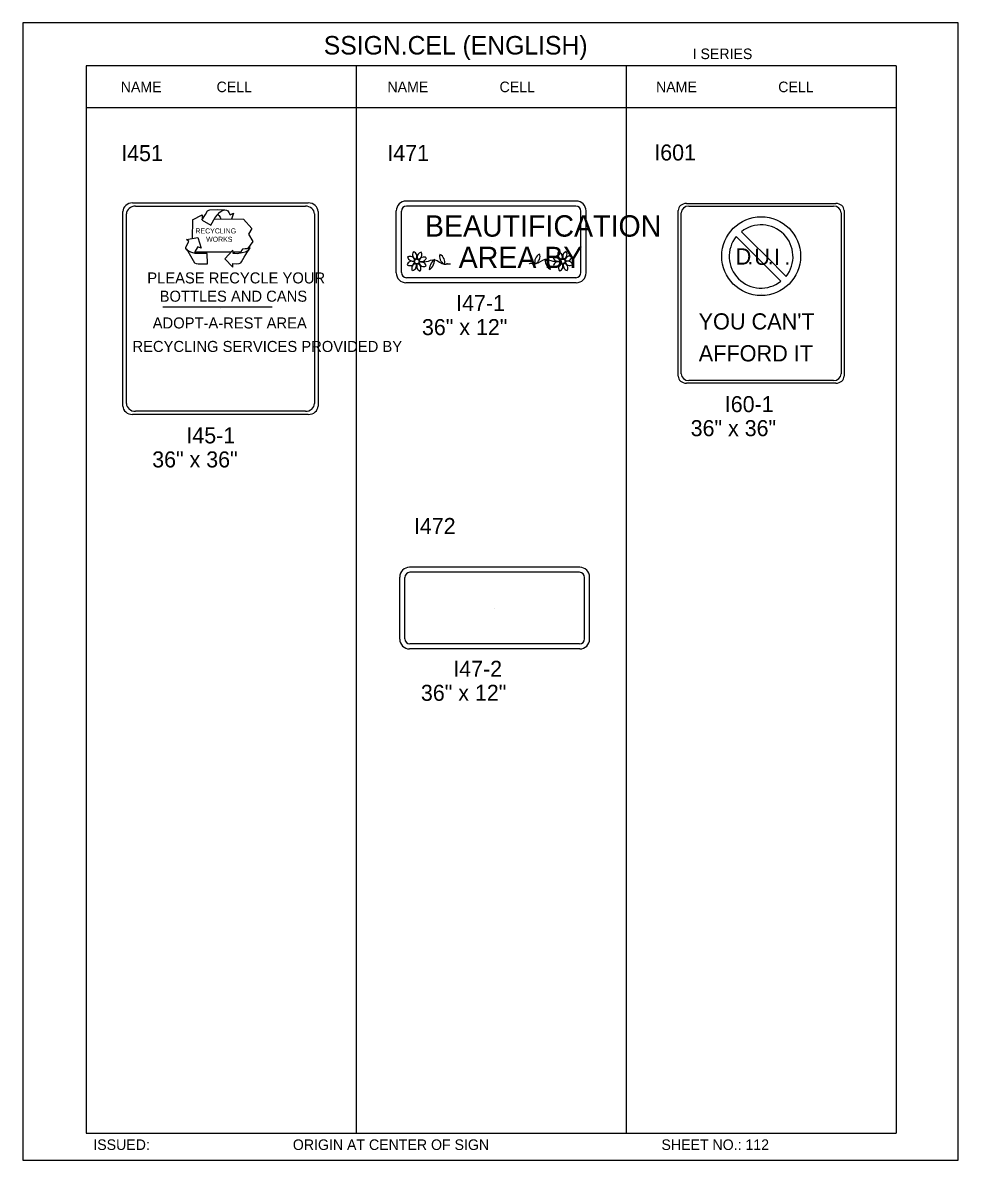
# Model space of a CAD drawing. Extents: x -5299 to 22597, y -19549 to -1808.
# Drawn here: x 14334 to 15035, y -8230 to -7378 of the extents above; entities that cross this region are included whole.
import ezdxf

# ---------------------------------------------------------------- set-up
doc = ezdxf.new("R2010")
doc.units = 0
for name, color, linetype in [('Level 1', 7, 'Continuous'), ('Level 2', 7, 'Continuous'), ('Level 3', 7, 'Continuous'), ('Level 61', 7, 'Continuous')]:
    doc.layers.add(name, color=color, linetype=linetype)

msp = doc.modelspace()

# ---------------------------------------------------------------- linework, layer by layer
at = {"layer": 'Level 1'}
for p, q in [((14988.941, -7410.002), (14381.924, -7410.002)), ((14381.924, -7410.002), (14381.924, -8210.002)), ((14584.263, -7410.002), (14584.263, -8210.002)), ((14786.602, -7410.002), (14786.602, -8210.002)), ((14988.941, -7410.002), (14988.941, -8210.002)), ((14988.941, -7441.674), (14381.924, -7441.674)), ((14416.733, -7512.860000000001), (14548.4, -7512.860000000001)), ((14418.9, -7515.213), (14546.233, -7515.213)), ((14749.251, -7511.441), (14621.612000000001, -7511.441)), ((14748.934000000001, -7515.213), (14621.93, -7515.213)), ((14831.813, -7513.214), (14943.73, -7513.214)), ((14833.655, -7515.213), (14941.888, -7515.213)), ((14409.418, -7665.009), (14409.418, -7519.2)), ((14412.133, -7663.131), (14412.133, -7521.077)), ((14552.999, -7521.077), (14552.999, -7663.131)), ((14555.715, -7519.2), (14555.715, -7665.009)), ((14614.311, -7565.325), (14614.311, -7518.744000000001)), ((14618.12, -7565.046), (14618.12, -7519.023)), ((14752.744, -7565.046), (14752.744, -7519.023)), ((14756.554, -7565.325), (14756.554, -7518.744000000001)), ((14825.595000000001, -7642.54), (14825.595000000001, -7518.602)), ((14827.903, -7640.944), (14827.903, -7520.197)), ((14947.639000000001, -7520.197), (14947.639000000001, -7640.944)), ((14949.947, -7518.602), (14949.947, -7642.54)), ((14899.262, -7560.521), (14872.960000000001, -7534.403)), ((14685.432, -7542.034000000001), (14685.432, -7542.034000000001)), ((14868.987000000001, -7537.964), (14902.538, -7571.496)), ((14748.934000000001, -7568.8550000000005), (14621.93, -7568.8550000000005)), ((14906.522, -7567.964), (14899.216, -7560.613)), ((14749.251, -7572.627), (14621.612000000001, -7572.627)), ((14887.771, -7580.571), (14887.771, -7580.571)), ((14439.308, -7590.688), (14521.365, -7590.688)), ((14482.566, -7592.104), (14482.566, -7592.104)), ((14943.73, -7647.929), (14831.813, -7647.929)), ((14941.888, -7645.928), (14833.655, -7645.928)), ((14548.4, -7671.348), (14416.733, -7671.348)), ((14546.233, -7668.995), (14418.9, -7668.995)), ((14751.884, -7785.838), (14624.245, -7785.838)), ((14751.567000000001, -7789.610000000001), (14624.563, -7789.610000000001)), ((14616.944, -7839.722), (14616.944, -7793.1410000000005)), ((14620.753, -7839.443), (14620.753, -7793.42)), ((14755.377, -7839.443), (14755.377, -7793.42)), ((14759.187, -7839.722), (14759.187, -7793.1410000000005)), ((14688.065, -7816.4310000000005), (14688.065, -7816.4310000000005)), ((14751.884, -7847.024), (14624.245, -7847.024)), ((14751.567000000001, -7843.252), (14624.563, -7843.252)), ((14381.924, -8210.002), (14988.941, -8210.002))]:
    msp.add_line(p, q, dxfattribs=at)
for points in [[(14468.702000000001, -7525.83), (14471.349, -7521.3820000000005), (14472.982, -7518.837), (14473.809000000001, -7518.194), (14474.644, -7517.969), (14480.092, -7517.874), (14485.755000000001, -7517.986)], [(14461.569, -7525.535), (14461.391, -7539.374)], [(14461.569, -7525.535), (14468.838, -7521.635), (14468.893, -7524.778), (14469.227, -7524.781)], [(14468.911, -7525.827), (14475.265, -7529.488), (14478.728000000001, -7523.768), (14480.372000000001, -7521.852), (14482.013, -7519.728), (14483.671, -7518.650000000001), (14485.337, -7517.993), (14487.017, -7518.173), (14488.076000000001, -7518.783), (14488.936, -7520.026), (14489.803, -7521.688), (14492.296, -7520.387), (14490.91, -7525.023)], [(14478.037, -7524.866), (14499.926, -7525.075), (14506.124, -7531.885), (14503.682, -7536.121), (14506.925000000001, -7541.724), (14502.827000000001, -7547.247), (14501.151, -7547.275000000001), (14499.059000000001, -7547.522), (14498.446, -7548.372), (14497.842, -7549.85), (14491.833, -7549.845)], [(14480.575, -7521.43), (14481.427, -7522.254), (14482.288, -7523.496), (14482.733, -7524.956)], [(14472.699, -7550.707), (14466.622000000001, -7550.814), (14463.685, -7550.656), (14461.155, -7549.861), (14459.048, -7549.269), (14457.563, -7548.247), (14456.702000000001, -7547.003000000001), (14456.688, -7546.166), (14457.498, -7544.474), (14458.916000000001, -7541.724), (14457.214, -7540.287), (14465.571, -7538.6720000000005), (14468.02, -7546.8060000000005), (14465.695, -7545.798), (14463.858, -7548.5560000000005), (14463.045, -7550.0380000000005)], [(14457.125, -7547.206), (14463.18, -7557.792), (14464.445, -7558.189), (14465.916000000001, -7558.3730000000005), (14469.482, -7558.521), (14472.835000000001, -7558.462), (14472.699, -7550.707)], [(14490.171, -7549.844), (14463.251, -7549.8240000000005)], [(14504.06, -7545.758), (14504.49, -7546.379), (14504.085000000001, -7547.225), (14503.269, -7548.497), (14500.985, -7549.795), (14498.897, -7550.25), (14497.224, -7550.4890000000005), (14495.346, -7550.941), (14493.246000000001, -7550.768), (14491.989, -7550.79), (14491.735, -7548.279), (14485.768, -7554.673), (14491.959, -7561.063), (14491.911, -7558.338), (14494.429, -7558.505), (14496.521, -7558.258), (14497.772, -7557.817), (14498.386, -7556.968), (14500.423, -7553.577), (14502.868, -7549.552000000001), (14503.887, -7547.858), (14504.085000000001, -7547.225), (14504.082, -7547.015)], [(14498.063, -7550.475), (14497.629, -7549.644)]]:
    msp.add_lwpolyline(points, dxfattribs=at)
for centre, radius in [((14887.770744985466, -7552.720735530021), 29.53428411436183), ((14629.719707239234, -7556.697691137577), 1.671678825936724), ((14739.124489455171, -7556.531105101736), 1.6716788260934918)]:
    msp.add_circle(centre, radius, dxfattribs=at)
for centre, radius, start, end in [((14621.612645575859, -7518.743938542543), 7.302140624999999, 90, 180), ((14621.930129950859, -7519.0233247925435), 3.8098124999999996, 90, 180), ((14748.934039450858, -7519.0233247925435), 3.8098124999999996, 0, 90), ((14749.251523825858, -7518.743938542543), 7.302140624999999, 0, 90), ((14887.754036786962, -7553.159362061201), 23.88380334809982, 321.75219444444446, 128.24780555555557), ((14887.753871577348, -7552.737608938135), 23.88406586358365, 141.75751388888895, 308.24248888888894), ((14630.227463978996, -7551.545795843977), 3.6774170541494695, 147.59464444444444, 253.87975277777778), ((14626.142155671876, -7552.960752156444), 3.677416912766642, 325.62458055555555, 72.40535555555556), ((14633.710635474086, -7553.419541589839), 3.6774170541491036, 102.59464444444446, 208.8797527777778), ((14629.821361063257, -7551.5313175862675), 3.677416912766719, 280.62458055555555, 27.40535555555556), ((14739.022835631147, -7551.364731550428), 3.677417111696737, 152.59464444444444, 259.37541944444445), ((14735.133561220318, -7553.2529555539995), 3.677417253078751, 331.12024722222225, 77.40535555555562), ((14742.702041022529, -7552.794166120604), 3.6774171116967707, 107.59464444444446, 214.37541944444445), ((14738.616732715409, -7551.379209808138), 3.6774172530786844, 286.12024722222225, 32.405355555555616), ((14625.980762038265, -7560.252311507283), 3.6774169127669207, 55.62458055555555, 162.40535555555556), ((14624.565805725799, -7556.167003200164), 3.677417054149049, 237.59464444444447, 343.8797527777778), ((14626.439551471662, -7552.683831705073), 3.677417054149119, 192.59464444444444, 298.87975277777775), ((14624.55132746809, -7556.573106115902), 3.6774169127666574, 10.624580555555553, 117.40535555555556), ((14629.593115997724, -7561.843139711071), 3.6774169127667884, 100.62458055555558, 207.4053555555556), ((14625.703841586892, -7559.954915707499), 3.6774170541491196, 282.5946444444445, 28.879752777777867), ((14633.272321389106, -7560.413705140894), 3.6774169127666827, 145.62458055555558, 252.4053555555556), ((14629.187013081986, -7561.828661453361), 3.6774170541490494, 327.5946444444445, 73.87975277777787), ((14634.830913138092, -7557.05329993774), 3.6774170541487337, 57.59464444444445, 163.87975277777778), ((14633.074638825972, -7560.704991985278), 3.677417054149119, 12.594644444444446, 118.87975277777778), ((14633.415956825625, -7552.967991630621), 3.677416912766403, 235.62458055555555, 342.40535555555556), ((14634.962862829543, -7556.815717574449), 3.6774169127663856, 190.62458055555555, 297.40535555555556), ((14735.42823986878, -7552.8014055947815), 3.6774171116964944, 197.59464444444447, 304.37541944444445), ((14734.013283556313, -7556.8867139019), 3.6774172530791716, 16.120247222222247, 122.40535555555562), ((14735.769557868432, -7560.538405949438), 3.6774172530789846, 61.12024722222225, 167.40535555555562), ((14733.881333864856, -7556.649131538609), 3.6774171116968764, 242.59464444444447, 349.37541944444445), ((14739.657183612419, -7561.662075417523), 3.677417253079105, 106.12024722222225, 212.40535555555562), ((14735.571875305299, -7560.2471191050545), 3.6774171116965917, 287.59464444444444, 34.37541944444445), ((14743.14035510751, -7559.788329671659), 3.677417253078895, 151.12024722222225, 257.4053555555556), ((14739.25108069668, -7561.676553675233), 3.6774171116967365, 332.59464444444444, 79.37541944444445), ((14742.404645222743, -7552.517245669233), 3.6774172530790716, 241.12024722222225, 347.4053555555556), ((14744.292869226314, -7556.406520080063), 3.6774171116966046, 62.59464444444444, 169.37541944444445), ((14744.278390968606, -7556.000417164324), 3.6774172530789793, 196.12024722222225, 302.4053555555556), ((14742.86343465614, -7560.085725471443), 3.6774171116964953, 17.594644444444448, 124.37541944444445), ((14621.612645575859, -7565.325246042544), 7.302140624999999, 180, 270), ((14621.930129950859, -7565.0458597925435), 3.8098124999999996, 180, 270), ((14748.934039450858, -7565.0458597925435), 3.8098124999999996, 270, 0), ((14749.251523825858, -7565.325246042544), 7.302140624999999, 270, 0), ((14624.245645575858, -7793.140763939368), 7.302140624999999, 90, 180), ((14624.563129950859, -7793.420150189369), 3.8098124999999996, 90, 180), ((14751.567039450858, -7793.420150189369), 3.8098124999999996, 0, 90), ((14751.884523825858, -7793.140763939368), 7.302140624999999, 0, 90), ((14624.245645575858, -7839.72207143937), 7.302140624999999, 180, 270), ((14624.563129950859, -7839.4426851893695), 3.8098124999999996, 180, 270), ((14751.567039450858, -7839.4426851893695), 3.8098124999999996, 270, 0), ((14751.884523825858, -7839.72207143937), 7.302140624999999, 270, 0)]:
    msp.add_arc(centre, radius, start, end, dxfattribs=at)
for centre, major_axis, ratio, start_param, end_param in [((14416.73265502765, -7519.199892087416), (-7.314840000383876, 8.958095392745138e-16), 0.8666666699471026, 4.71238898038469, 6.283185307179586), ((14418.89967637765, -7521.077977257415), (-6.7662270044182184, 8.286238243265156e-16), 0.8666666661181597, 4.71238898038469, 6.283185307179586), ((14546.232753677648, -7521.077977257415), (6.7662270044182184, -1.6572476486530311e-15), 0.8666666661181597, 0, 1.5707963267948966), ((14548.399775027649, -7519.199892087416), (-7.314840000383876, 8.958095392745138e-16), 0.8666666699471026, 3.141592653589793, 4.71238898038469), ((14831.812406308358, -7518.602198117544), (-6.217614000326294, 7.614381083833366e-16), 0.8666666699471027, 4.71238898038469, 6.283185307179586), ((14833.654374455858, -7520.198570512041), (-5.7512929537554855, 7.043302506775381e-16), 0.8666666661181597, 4.71238898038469, 6.283185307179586), ((14941.88749016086, -7520.198570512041), (5.7512929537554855, -1.4086605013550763e-15), 0.8666666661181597, 0, 1.5707963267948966), ((14943.729458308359, -7518.602198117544), (-6.217614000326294, 7.614381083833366e-16), 0.8666666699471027, 3.141592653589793, 4.71238898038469), ((14650.845011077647, -7554.67379114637), (-2.935457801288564, 4.148237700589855), 0.6916930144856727, 0.332929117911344, 2.196605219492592), ((14646.59219744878, -7555.489002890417), (2.9354579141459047, -4.148237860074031), 0.6916930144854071, 0.36731321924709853, 2.2223383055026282), ((14722.204254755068, -7555.29139001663), (-2.9354579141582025, -4.148237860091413), 0.6916931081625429, 4.060847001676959, 5.915872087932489), ((14717.9514411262, -7554.476178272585), (2.935457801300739, 4.14823770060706), 0.6916931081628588, 4.086580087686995, 5.950256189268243), ((14641.868424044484, -7560.647666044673), (1.8919274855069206, 5.307610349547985), 0.4154633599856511, 0.2687147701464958, 2.1237398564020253), ((14640.356192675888, -7557.349976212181), (-1.8919274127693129, -5.307610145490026), 0.4154633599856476, 0.23433066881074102, 2.098006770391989), ((14728.488004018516, -7557.183390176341), (1.8919274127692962, -5.307610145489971), 0.4154633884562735, 4.185178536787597, 6.048854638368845), ((14726.975772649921, -7560.481080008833), (-1.8919274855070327, 5.307610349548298), 0.4154633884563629, 4.159445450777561, 6.014470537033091), ((14831.812406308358, -7642.539970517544), (-6.217614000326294, 7.614381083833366e-16), 0.8666666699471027, 0, 1.5707963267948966), ((14833.654374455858, -7640.94359812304), (-5.7512929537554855, 7.043302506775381e-16), 0.8666666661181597, 0, 1.5707963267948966), ((14941.88749016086, -7640.94359812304), (5.7512929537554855, 0), 0.8666666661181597, 4.71238898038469, 6.283185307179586), ((14943.729458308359, -7642.539970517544), (6.217614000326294, 0), 0.8666666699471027, 4.71238898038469, 6.283185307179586), ((14416.73265502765, -7665.009036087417), (-7.314840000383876, 8.958095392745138e-16), 0.8666666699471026, 0, 1.5707963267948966), ((14418.89967637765, -7663.1309509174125), (-6.7662270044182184, 8.286238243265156e-16), 0.8666666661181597, 0, 1.5707963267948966), ((14546.232753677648, -7663.1309509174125), (6.7662270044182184, 0), 0.8666666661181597, 4.71238898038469, 6.283185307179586), ((14548.399775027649, -7665.009036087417), (7.314840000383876, 0), 0.8666666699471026, 4.71238898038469, 6.283185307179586)]:
    msp.add_ellipse(centre, major_axis=major_axis, ratio=ratio, start_param=start_param, end_param=end_param, dxfattribs=at)
at = {"layer": 'Level 2'}
msp.add_line((14627.547, -7555.847), (14627.601, -7556.182), dxfattribs=at)
for points in [[(14631.475, -7556.821), (14636.835000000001, -7556.821), (14643.213, -7555.3550000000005), (14650.237000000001, -7558.706), (14651.502, -7558.665)], [(14651.502, -7558.665), (14651.73, -7558.622), (14651.906, -7558.58), (14652.212, -7558.545), (14652.460000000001, -7558.505), (14652.619, -7558.462), (14652.212, -7558.452), (14652.922, -7558.447), (14653.272, -7558.462), (14653.741, -7558.447), (14654.087, -7558.462), (14654.858, -7558.452), (14654.858, -7558.447)], [(14717.343, -7558.497), (14717.112000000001, -7558.454), (14716.941, -7558.412), (14716.634, -7558.378000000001), (14716.383, -7558.339), (14716.223, -7558.294), (14716.634, -7558.283), (14715.925000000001, -7558.281), (14715.57, -7558.294), (14715.103000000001, -7558.281), (14714.757, -7558.294), (14713.988000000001, -7558.283), (14713.988000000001, -7558.281)], [(14737.369, -7556.655), (14732.009, -7556.655), (14725.632, -7555.192), (14718.607, -7558.537), (14717.343, -7558.497)]]:
    msp.add_spline(points, degree=3, dxfattribs=at)
at = {"layer": 'Level 61'}
msp.add_lwpolyline([(14334.415667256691, -8230.192970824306), (15035.463167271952, -8230.192970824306), (15035.463167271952, -7377.814970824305), (14334.415667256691, -7377.814970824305)], close=True, dxfattribs=at)

# ---------------------------------------------------------------- texts
at = {"layer": 'Level 1'}
for s, height, p in [('BEAUTIFICATION', 16.001208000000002, (14635.800000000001, -7538.088)), ('RECYCLING', 3.781362, (14463.838, -7535.679)), ('WORKS', 3.780348, (14471.819, -7541.964)), ('AREA BY', 16.001208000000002, (14661.092, -7561.662)), ('D', 12.140748, (14868.631, -7559.015)), ('U', 12.140748, (14882.617, -7559.281)), ('I', 12.140748, (14897.346, -7559.281)), ('.', 12.140748, (14877.343, -7558.881)), ('.', 12.140748, (14892.726, -7558.881)), ('.', 12.140748, (14905.031, -7559.149)), ('PLEASE RECYCLE YOUR', 8.265768, (14427.720000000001, -7573.158)), ('BOTTLES AND CANS', 8.265768, (14437.001, -7586.8550000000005)), ('ADOPT-A-REST AREA', 8.265768, (14431.806, -7606.902)), ("YOU CAN'T", 12.140748, (14840.868, -7607.6810000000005)), ('RECYCLING SERVICES PROVIDED BY', 8.265996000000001, (14416.630000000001, -7624.503000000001)), ('AFFORD IT', 12.140748, (14840.984, -7631.591))]:
    msp.add_text(s, height=height, dxfattribs=at).set_placement(p)
at = {"layer": 'Level 2'}
for s, p in [('I451', (14408.2, -7481.514)), ('I471', (14607.64, -7481.361)), ('I601', (14807.67, -7481.031)), ('I472', (14627.538, -7760.916))]:
    msp.add_text(s, height=12, dxfattribs=at).set_placement(p)
at = {"layer": 'Level 3'}
for s, height, p in [('SSIGN.CEL (ENGLISH)', 13.856616, (14559.998, -7401.611)), ('I SERIES', 7.9179960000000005, (14836.439, -7405.053)), ('NAME', 7.91808, (14407.86, -7429.836)), ('CELL', 7.91808, (14479.652, -7429.836)), ('NAME', 7.91808, (14607.715, -7429.836)), ('CELL', 7.91808, (14691.73, -7429.836)), ('NAME', 7.91808, (14808.976, -7429.836)), ('CELL', 7.91808, (14900.552, -7429.836)), ('I47-1', 12, (14659.183, -7593.877)), ('36" x 12"', 12, (14633.576000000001, -7611.877)), ('I60-1', 12, (14860.543, -7669.607)), ('36" x 36"', 12, (14834.937, -7687.607)), ('I45-1', 12, (14457.042, -7693.029)), ('36" x 36"', 12, (14431.435, -7711.029)), ('I47-2', 12, (14657.033, -7867.91)), ('36" x 12"', 12, (14632.796, -7885.91)), ('ISSUED:', 7.91808, (14387.288, -8222.492)), ('ORIGIN AT CENTER OF SIGN', 7.91808, (14536.821, -8222.492)), ('SHEET NO.: 112', 7.9179960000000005, (14813.050000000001, -8222.492))]:
    msp.add_text(s, height=height, dxfattribs=at).set_placement(p)

doc.saveas('drawing.dxf')
